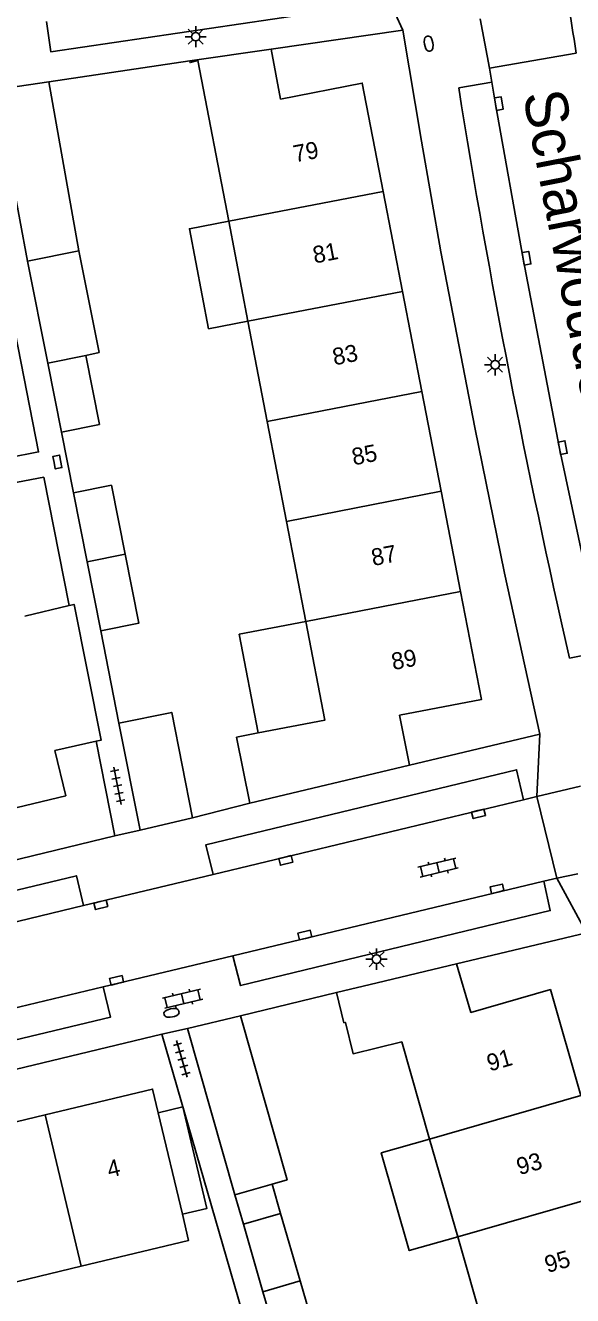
# Model space of a CAD drawing. Extents: x 125000 to 129004, y 397500 to 399008.
# Drawn here: x 127043.8 to 127076.1, y 398775.1 to 398850 of the extents above; entities that cross this region are included whole.
import ezdxf

# ---------------------------------------------------------------- set-up
doc = ezdxf.new("R2010")
doc.units = 0
for name, color, linetype in [('gg-afsc-erfafscheiding', 7, 'Continuous'), ('gg-afsc-muur', 7, 'Continuous'), ('gg-anno-huisnummerreeks BGT', 7, 'Continuous'), ('gg-anno-openbare ruimte label', 7, 'Continuous'), ('gg-bbg-bijgebouw', 7, 'Continuous'), ('gg-bbg-gedigitaliseerde bebouwing', 7, 'Continuous'), ('gg-bbg-gedigitaliseerde bijgebouw', 7, 'Continuous'), ('gg-bbg-hoofdgebouw', 7, 'Continuous'), ('gg-bbg-luifel en loopbrug', 7, 'Continuous'), ('gg-bbg-tussenscheiding', 7, 'Continuous'), ('gg-knt-verharding', 7, 'Continuous'), ('gg-knt-verharding nz', 7, 'Continuous'), ('gt-grn-weggrens', 7, 'Continuous'), ('gt-symb-brandkraan', 7, 'Continuous'), ('gt-symb-klinker verharding', 7, 'Continuous'), ('gt-symb-kolk', 7, 'Continuous'), ('gt-symb-lichtmast', 7, 'Continuous'), ('gt-symb-tegel verharding', 7, 'Continuous')]:
    doc.layers.add(name, color=color, linetype=linetype)

# ---------------------------------------------------------------- blocks, each defined once
blk = doc.blocks.new('gt0-LMAST')
at = {"layer": 'gt-symb-lichtmast'}
for p, q in [((-0.182, 0.173), (-0.447, 0.438)), ((-0.005, 0.246), (-0.005, 0.621)), ((0.172, 0.173), (0.437, 0.438)), ((-0.255, -0.004), (-0.63, -0.004)), ((-0.182, -0.181), (-0.447, -0.446)), ((-0.005, -0.254), (-0.005, -0.629)), ((0.437, -0.446), (0.172, -0.181)), ((0.245, -0.004), (0.62, -0.004))]:
    blk.add_line(p, q, dxfattribs=at)
blk.add_circle((-0.005, -0.004), 0.25, dxfattribs=at)
blk = doc.blocks.new('gt0-BR')
at = {"layer": 'gt-symb-brandkraan'}
for centre, radius, start, end in [((-0.244, 0), 0.206, 107.56694, 252.43307), ((0.599, -2.664), 3, 106.89205, 107.56694), ((0, -0.691), 0.938, 73.10799, 106.89205), ((-0.599, -2.664), 3, 72.43309, 73.10799), ((0.244, 0), 0.206, 287.56695, 72.43309), ((0.599, 2.664), 3, 252.43307, 253.10797), ((0, 0.691), 0.938, 253.10797, 286.89206), ((-0.599, 2.664), 3, 286.89206, 287.56695)]:
    blk.add_arc(centre, radius, start, end, dxfattribs=at)
blk = doc.blocks.new('gt0-KOLK')
at = {"layer": 'gt-symb-kolk'}
blk.add_lwpolyline([(0, 0), (0.375, 0), (0.375, 0.4), (-0.375, 0.4), (-0.375, 0), (0, 0)], dxfattribs=at)
blk = doc.blocks.new('gt0-KL1')
at = {"layer": 'gt-symb-klinker verharding'}
for p, q in [((-1.15, 0.3), (1.15, 0.3)), ((-1, -0.3), (-1, 0.3)), ((-0.5, 0.3), (-0.5, 0.45)), ((0, -0.3), (0, 0.3)), ((0.5, 0.3), (0.5, 0.45)), ((1, -0.3), (1, 0.3)), ((-1.15, -0.3), (1.15, -0.3)), ((-0.5, -0.45), (-0.5, -0.3)), ((0.5, -0.45), (0.5, -0.3))]:
    blk.add_line(p, q, dxfattribs=at)
blk = doc.blocks.new('gt0-TEG1')
at = {"layer": 'gt-symb-tegel verharding'}
for p, q in [((-1.125, 0), (1.125, 0)), ((-0.9, -0.25), (-0.9, 0.25)), ((-0.45, -0.25), (-0.45, 0.25)), ((0, -0.25), (0, 0.25)), ((0.45, -0.25), (0.45, 0.25)), ((0.9, -0.25), (0.9, 0.25))]:
    blk.add_line(p, q, dxfattribs=at)

msp = doc.modelspace()

# ---------------------------------------------------------------- linework, layer by layer
at = {"layer": 'gg-afsc-erfafscheiding'}
msp.add_line((127056.842, 398773.269), (127051.843, 398790.525), dxfattribs=at)
msp.add_lwpolyline([(127040.431, 398845.928), (127044.579, 398824.842), (127042.783, 398824.486)], dxfattribs=at)
at = {"layer": 'gg-afsc-muur'}
for p, q in [((127053.493, 398847.876), (127045.193, 398846.649)), ((127057.026, 398804.133), (127053.646, 398803.279)), ((127062.14, 398792.975), (127056.48, 398791.615))]:
    msp.add_line(p, q, dxfattribs=at)
at = {"layer": 'gg-bbg-bijgebouw'}
for p, q in [((127045.193, 398846.649), (127042.039, 398846.188)), ((127042.039, 398846.188), (127043.918, 398836.084)), ((127043.918, 398836.084), (127045.118, 398830.072)), ((127045.118, 398830.072), (127045.931, 398826.003)), ((127045.931, 398826.003), (127048.177, 398826.452)), ((127046.631, 398822.426), (127047.435, 398818.365)), ((127047.435, 398818.365), (127048.241, 398814.294)), ((127049.306, 398808.86), (127050.562, 398802.551)), ((127050.562, 398802.551), (127053.646, 398803.279)), ((127053.361, 398790.859), (127056.48, 398791.615)), ((127056.152, 398781.07), (127053.361, 398790.859)), ((127058.344, 398781.695), (127056.152, 398781.07)), ((127058.845, 398779.966), (127056.653, 398779.327)), ((127060.002, 398775.992), (127058.845, 398779.966)), ((127056.653, 398779.327), (127057.811, 398775.354)), ((127061.16, 398772.017), (127060.002, 398775.992)), ((127057.811, 398775.354), (127058.969, 398771.379))]:
    msp.add_line(p, q, dxfattribs=at)
for points in [[(127049.681, 398818.81), (127048.877, 398822.871), (127046.631, 398822.426)], [(127048.241, 398814.294), (127050.487, 398814.739), (127049.681, 398818.81)], [(127053.646, 398803.279), (127052.435, 398809.483), (127049.306, 398808.86)], [(127056.48, 398791.615), (127059.236, 398781.949), (127058.344, 398781.695)]]:
    msp.add_lwpolyline(points, dxfattribs=at)
at = {"layer": 'gg-bbg-gedigitaliseerde bebouwing'}
for p, q in [((127055.791, 398838.429), (127056.927, 398832.537)), ((127067.635, 398784.351), (127065.993, 398790.07)), ((127069.289, 398778.595), (127067.635, 398784.351)), ((127070.947, 398772.819), (127069.289, 398778.595))]:
    msp.add_line(p, q, dxfattribs=at)
for points in [[(127060.338, 398814.854), (127061.46, 398809.038), (127057.531, 398808.28)], [(127062.573, 398791.194), (127062.67, 398791.218), (127063.119, 398789.371), (127065.993, 398790.07)]]:
    msp.add_lwpolyline(points, dxfattribs=at)
at = {"layer": 'gg-bbg-gedigitaliseerde bijgebouw'}
for p, q in [((127045.193, 398846.649), (127046.957, 398836.685)), ((127046.957, 398836.685), (127048.154, 398830.688)), ((127047.364, 398830.522), (127048.154, 398830.688)), ((127048.177, 398826.452), (127047.364, 398830.522))]:
    msp.add_line(p, q, dxfattribs=at)
at = {"layer": 'gg-bbg-hoofdgebouw'}
for p, q in [((127053.493, 398847.876), (127058.29, 398848.572)), ((127064.897, 398840.189), (127066.036, 398834.299)), ((127066.036, 398834.299), (127067.177, 398828.399)), ((127058.066, 398826.635), (127056.927, 398832.537)), ((127067.177, 398828.399), (127068.315, 398822.518)), ((127059.203, 398820.74), (127058.066, 398826.635)), ((127068.315, 398822.518), (127069.456, 398816.617)), ((127060.338, 398814.854), (127059.203, 398820.74)), ((127046.383, 398815.779), (127043.761, 398815.151)), ((127066.443, 398806.381), (127065.865, 398809.316)), ((127045.541, 398807.248), (127047.968, 398807.784)), ((127057.026, 398804.133), (127066.443, 398806.381)), ((127069.217, 398794.681), (127064.542, 398793.559)), ((127064.542, 398793.559), (127062.14, 398792.975)), ((127062.573, 398791.194), (127062.14, 398792.975)), ((127044.975, 398785.78), (127039.128, 398784.379)), ((127053.063, 398779.918), (127051.637, 398785.901)), ((127041.265, 398775.46), (127047.099, 398776.861))]:
    msp.add_line(p, q, dxfattribs=at)
for points in [[(127058.29, 398848.572), (127058.852, 398845.632), (127063.663, 398846.572), (127064.897, 398840.189)], [(127055.791, 398838.429), (127053.965, 398847.896), (127053.517, 398847.777), (127053.493, 398847.876)], [(127069.456, 398816.617), (127070.689, 398810.241), (127065.865, 398809.316)], [(127047.968, 398807.784), (127048.263, 398807.849), (127046.671, 398815.848), (127046.383, 398815.779)], [(127057.026, 398804.133), (127056.254, 398808.027), (127057.531, 398808.28)], [(127045.541, 398807.248), (127046.181, 398804.573), (127039.86, 398803.058)], [(127076.55, 398786.912), (127074.755, 398793.16), (127070.068, 398791.807), (127069.217, 398794.681)], [(127051.637, 398785.901), (127051.304, 398787.296), (127044.975, 398785.78)], [(127047.099, 398776.861), (127053.429, 398778.381), (127053.063, 398779.918)]]:
    msp.add_lwpolyline(points, dxfattribs=at)
at = {"layer": 'gg-bbg-luifel en loopbrug'}
for p, q in [((127058.845, 398779.966), (127058.344, 398781.695)), ((127056.152, 398781.07), (127056.653, 398779.327))]:
    msp.add_line(p, q, dxfattribs=at)
for points in [[(127055.791, 398838.429), (127053.471, 398837.982), (127054.607, 398832.09), (127056.927, 398832.537)], [(127046.383, 398815.779), (127044.883, 398823.342), (127039.612, 398822.349)], [(127060.338, 398814.854), (127056.409, 398814.097), (127057.531, 398808.28)], [(127053.063, 398779.918), (127054.506, 398780.262), (127053.08, 398786.245), (127051.637, 398785.901)], [(127067.635, 398784.351), (127064.781, 398783.531), (127066.435, 398777.775), (127069.289, 398778.595)]]:
    msp.add_lwpolyline(points, dxfattribs=at)
at = {"layer": 'gg-bbg-tussenscheiding'}
for p, q in [((127064.897, 398840.189), (127055.791, 398838.429)), ((127046.957, 398836.685), (127043.918, 398836.084)), ((127066.036, 398834.299), (127056.927, 398832.537)), ((127047.364, 398830.522), (127045.118, 398830.072)), ((127067.177, 398828.399), (127058.066, 398826.635)), ((127068.315, 398822.518), (127059.203, 398820.74)), ((127047.435, 398818.365), (127049.681, 398818.81)), ((127069.456, 398816.617), (127060.338, 398814.854)), ((127076.55, 398786.912), (127067.635, 398784.351)), ((127044.975, 398785.78), (127047.099, 398776.861)), ((127078.203, 398781.155), (127069.289, 398778.595)), ((127057.811, 398775.354), (127060.002, 398775.992))]:
    msp.add_line(p, q, dxfattribs=at)
at = {"layer": 'gg-knt-verharding'}
for p, q in [((127058.29, 398848.572), (127066.05, 398849.696)), ((127071.165, 398847.443), (127076.278, 398848.336)), ((127071.303, 398846.629), (127071.165, 398847.443)), ((127069.349, 398846.283), (127071.303, 398846.629)), ((127045.931, 398826.003), (127046.631, 398822.426)), ((127048.241, 398814.294), (127049.306, 398808.86)), ((127077.84, 398813.071), (127075.883, 398812.688)), ((127074.128, 398808.197), (127066.443, 398806.381)), ((127049.074, 398802.206), (127047.968, 398807.784)), ((127073.178, 398804.338), (127073.949, 398804.533)), ((127073.949, 398804.533), (127075.132, 398799.723)), ((127000, 398790.434), (127049.074, 398802.206)), ((127049.074, 398802.206), (127050.562, 398802.551)), ((127047.225, 398798.105), (127054.866, 398799.946)), ((127075.132, 398799.723), (127074.364, 398799.54)), ((127069.217, 398794.681), (127076.888, 398796.504)), ((127056.028, 398795.136), (127048.392, 398793.31)), ((127051.843, 398790.525), (127053.361, 398790.859)), ((127051.843, 398790.525), (127000, 398778.082))]:
    msp.add_line(p, q, dxfattribs=at)
for points in [[(127045.052, 398850.207), (127045.302, 398848.417), (127063.974, 398851.154), (127063.734, 398852.949)], [(127066.05, 398849.696), (127067.147, 398843.157), (127068.306, 398836.629), (127070.296, 398826.271), (127072.046, 398817.698), (127074.128, 398808.197)], [(127054.866, 398799.946), (127054.443, 398801.688), (127072.759, 398806.111), (127073.178, 398804.338)], [(127000, 398788.629), (127046.814, 398799.863), (127047.225, 398798.105)], [(127056.028, 398795.136), (127056.478, 398793.387), (127074.746, 398797.808), (127074.364, 398799.54)], [(127048.392, 398793.31), (127048.823, 398791.535), (127000, 398779.835)]]:
    msp.add_lwpolyline(points, dxfattribs=at)
msp.add_arc((127593.911, 398930.874), 531.339, 189.16065, 192.85182, dxfattribs=at)
at = {"layer": 'gg-knt-verharding nz'}
for p, q in [((127071.165, 398847.443), (127070.623, 398850.358)), ((127076.539, 398805.142), (127073.949, 398804.533)), ((127054.866, 398799.946), (127073.178, 398804.338)), ((127075.132, 398799.723), (127076.377, 398799.974)), ((127074.364, 398799.54), (127056.028, 398795.136)), ((127047.225, 398798.105), (127018.171, 398791.13))]:
    msp.add_line(p, q, dxfattribs=at)
for points in [[(127071.303, 398846.629), (127071.515, 398845.33), (127073.151, 398836.216), (127075.29, 398825.048), (127077.84, 398813.071)], [(127048.392, 398793.31), (127023.314, 398787.312), (127019.328, 398786.39)]]:
    msp.add_lwpolyline(points, dxfattribs=at)
msp.add_arc((127816.519, 398966.846), 749.667, 188.592572, 189.095644, dxfattribs=at)
at = {"layer": 'gt-grn-weggrens'}
for p, q in [((127064.494, 398853.075), (127066.05, 398849.696)), ((127073.949, 398804.533), (127074.128, 398808.197)), ((127075.132, 398799.723), (127076.888, 398796.504))]:
    msp.add_line(p, q, dxfattribs=at)

# ---------------------------------------------------------------- block references
at = {"layer": 'gt-symb-brandkraan'}
for p, rotation in [((127067.579, 398848.898), -80.3869741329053), ((127052.417, 398791.783), 11.714525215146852)]:
    msp.add_blockref('gt0-BR', p, dxfattribs=dict(at, rotation=rotation))
at = {"layer": 'gt-symb-klinker verharding'}
for p, rotation in [((127068.136, 398800.345), 13.480126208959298), ((127053.073, 398792.618), 13.480126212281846)]:
    msp.add_blockref('gt0-KL1', p, dxfattribs=dict(at, rotation=rotation))
at = {"layer": 'gt-symb-kolk'}
for p, rotation in [((127071.515, 398845.33), -80.73547601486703), ((127073.151, 398836.216), -79.8027944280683), ((127075.29, 398825.048), -79.1620895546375), ((127045.495, 398824.206), -79.1620895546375), ((127070.474, 398803.705), -166.46414363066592), ((127059.107, 398800.96), -166.53322310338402), ((127071.654, 398798.901), 13.299584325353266), ((127048.203, 398798.344), -166.28353067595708), ((127060.323, 398796.172), 13.480126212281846), ((127049.229, 398793.508), 13.466776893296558)]:
    msp.add_blockref('gt0-KOLK', p, dxfattribs=dict(at, rotation=rotation))
at = {"layer": 'gt-symb-lichtmast'}
for p in [(127053.847, 398849.306), (127071.504, 398829.975), (127064.511, 398794.95)]:
    msp.add_blockref('gt0-LMAST', p, dxfattribs=at)
at = {"layer": 'gt-symb-tegel verharding'}
for p, rotation in [((127049.24, 398805.164), -78.8136707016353), ((127053.021, 398789.07), -73.68480675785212)]:
    msp.add_blockref('gt0-TEG1', p, dxfattribs=dict(at, rotation=rotation))

# ---------------------------------------------------------------- texts
at = {"layer": 'gg-anno-huisnummerreeks BGT'}
for s, rotation, p in [('79', 11, (127059.702, 398841.893)), ('81', 11, (127060.854, 398835.933)), ('83', 11, (127062.015, 398829.933)), ('85', 11, (127063.154, 398824.042)), ('87', 11, (127064.301, 398818.111)), ('89', 11, (127065.488, 398811.977)), ('91', 16, (127071.174, 398788.322)), ('4', 13.5, (127048.753, 398782.057)), ('93', 16, (127072.928, 398782.217)), ('95', 16, (127074.584, 398776.45))]:
    msp.add_text(s, height=1, rotation=rotation, dxfattribs=at).set_placement(p)
at = {"layer": 'gg-anno-openbare ruimte label'}
msp.add_text('Scharwoudestraat', height=2.5, rotation=281, dxfattribs=at).set_placement((127073.125, 398845.911))

doc.saveas('drawing.dxf')
